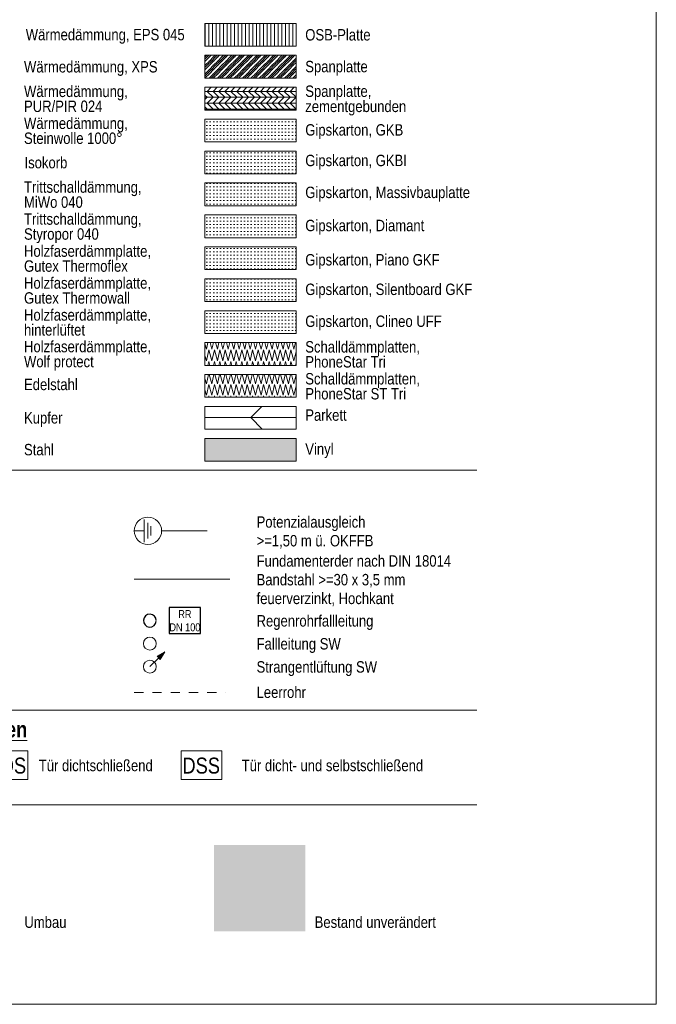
# Model space of a CAD drawing. Header units: metres. Extents: x -89 to 754, y -195 to 69.
# Tile 312 of 327: x 733 to 740, y -195 to -184. Entities that reach past the tile are written whole.
import ezdxf

# ---------------------------------------------------------------- set-up
doc = ezdxf.new("R2010")
doc.units = ezdxf.units.M
doc.header["$MEASUREMENT"] = 0
doc.linetypes.add('Strichlinie_ eng', pattern=[0.115, 0.075, -0.04])
for name, color, linetype in [('00 Linien_Kreise_Splines', 7, 'Continuous'), ('00 Schraffuren', 7, 'Continuous'), ('50 Elektro', 7, 'Continuous'), ('Neubau_00 Schraffuren', 7, 'Continuous'), ('Neubau_80 Raum Einfärbungen', 7, 'Continuous'), ('Neubau_90 Allgemein Beschriftung', 7, 'Continuous')]:
    doc.layers.add(name, color=color, linetype=linetype)
doc.styles.add('ERSTELLTER_STIL_2', font='ARIALN.TTF')
doc.styles.add('ERSTELLTER_STIL_3', font='ARIALN.TTF')
doc.linetypes.add('Unterbrechungslinie', pattern='A,0,[6,995_ARC_230 ERW_GR_EG_2607291.Shx,S=0.00784,R=0,X=0,Y=0],-0.987779,0', length=0.987779)
pattern_1 = [(0, (711.816493, -194.516433), (0, 0.0375), [0, -0.0375])]

# ---------------------------------------------------------------- blocks, each defined once
blk = doc.blocks.new('*X914', base_point=(711.816, -194.516))
at = {"layer": 'Neubau_00 Schraffuren', "color": 8, "linetype": 'Continuous', "lineweight": 18}
for p, q in [((734.949, -187.712), (734.972, -187.611)), ((734.981, -187.611), (735.009, -187.712)), ((735.009, -187.712), (735.032, -187.611)), ((735.041, -187.611), (735.069, -187.712)), ((735.069, -187.712), (735.092, -187.611)), ((735.101, -187.611), (735.129, -187.712)), ((735.129, -187.712), (735.152, -187.611)), ((735.161, -187.611), (735.189, -187.712)), ((735.189, -187.712), (735.212, -187.611)), ((735.221, -187.611), (735.249, -187.712)), ((735.249, -187.712), (735.272, -187.611)), ((735.281, -187.611), (735.309, -187.712)), ((735.309, -187.712), (735.332, -187.611)), ((735.341, -187.611), (735.369, -187.712)), ((735.369, -187.712), (735.392, -187.611)), ((735.401, -187.611), (735.429, -187.712)), ((735.429, -187.712), (735.452, -187.611)), ((735.461, -187.611), (735.489, -187.712)), ((735.489, -187.712), (735.512, -187.611)), ((735.521, -187.611), (735.549, -187.712)), ((735.549, -187.712), (735.572, -187.611)), ((735.581, -187.611), (735.609, -187.712)), ((735.609, -187.712), (735.632, -187.611)), ((735.641, -187.611), (735.669, -187.712)), ((735.669, -187.712), (735.692, -187.611)), ((735.701, -187.611), (735.729, -187.712)), ((735.729, -187.712), (735.752, -187.611)), ((735.761, -187.611), (735.789, -187.712)), ((735.789, -187.712), (735.812, -187.611)), ((735.821, -187.611), (735.849, -187.712)), ((735.849, -187.712), (735.872, -187.611)), ((735.881, -187.611), (735.909, -187.712)), ((735.909, -187.712), (735.932, -187.611)), ((734.933, -187.653), (734.949, -187.712)), ((734.949, -187.838), (734.976, -187.719)), ((734.976, -187.719), (735.009, -187.838)), ((735.009, -187.838), (735.036, -187.719)), ((735.036, -187.719), (735.069, -187.838)), ((735.069, -187.838), (735.096, -187.719)), ((735.096, -187.719), (735.129, -187.838)), ((735.129, -187.838), (735.156, -187.719)), ((735.156, -187.719), (735.189, -187.838)), ((735.189, -187.838), (735.216, -187.719)), ((735.216, -187.719), (735.249, -187.838)), ((735.249, -187.838), (735.276, -187.719)), ((735.276, -187.719), (735.309, -187.838)), ((735.309, -187.838), (735.336, -187.719)), ((735.336, -187.719), (735.369, -187.838)), ((735.369, -187.838), (735.396, -187.719)), ((735.396, -187.719), (735.429, -187.838)), ((735.429, -187.838), (735.456, -187.719)), ((735.456, -187.719), (735.489, -187.838)), ((735.489, -187.838), (735.516, -187.719)), ((735.516, -187.719), (735.549, -187.838)), ((735.549, -187.838), (735.576, -187.719)), ((735.576, -187.719), (735.609, -187.838)), ((735.609, -187.838), (735.636, -187.719)), ((735.636, -187.719), (735.669, -187.838)), ((735.669, -187.838), (735.696, -187.719)), ((735.696, -187.719), (735.729, -187.838)), ((735.729, -187.838), (735.756, -187.719)), ((735.756, -187.719), (735.789, -187.838)), ((735.789, -187.838), (735.816, -187.719)), ((735.816, -187.719), (735.849, -187.838)), ((735.849, -187.838), (735.876, -187.719)), ((735.876, -187.719), (735.909, -187.838)), ((735.909, -187.838), (735.933, -187.735)), ((734.933, -187.779), (734.949, -187.838)), ((734.973, -187.861), (734.976, -187.845)), ((734.976, -187.845), (734.981, -187.861)), ((735.033, -187.861), (735.036, -187.845)), ((735.036, -187.845), (735.041, -187.861)), ((735.093, -187.861), (735.096, -187.845)), ((735.096, -187.845), (735.101, -187.861)), ((735.153, -187.861), (735.156, -187.845)), ((735.156, -187.845), (735.161, -187.861)), ((735.213, -187.861), (735.216, -187.845)), ((735.216, -187.845), (735.221, -187.861)), ((735.273, -187.861), (735.276, -187.845)), ((735.276, -187.845), (735.281, -187.861)), ((735.333, -187.861), (735.336, -187.845)), ((735.336, -187.845), (735.341, -187.861)), ((735.393, -187.861), (735.396, -187.845)), ((735.396, -187.845), (735.401, -187.861)), ((735.453, -187.861), (735.456, -187.845)), ((735.456, -187.845), (735.461, -187.861)), ((735.513, -187.861), (735.516, -187.845)), ((735.516, -187.845), (735.521, -187.861)), ((735.573, -187.861), (735.576, -187.845)), ((735.576, -187.845), (735.581, -187.861)), ((735.633, -187.861), (735.636, -187.845)), ((735.636, -187.845), (735.641, -187.861)), ((735.693, -187.861), (735.696, -187.845)), ((735.696, -187.845), (735.701, -187.861)), ((735.753, -187.861), (735.756, -187.845)), ((735.756, -187.845), (735.761, -187.861)), ((735.813, -187.861), (735.816, -187.845)), ((735.816, -187.845), (735.821, -187.861)), ((735.873, -187.861), (735.876, -187.845)), ((735.876, -187.845), (735.881, -187.861)), ((735.933, -187.861), (735.933, -187.861))]:
    blk.add_line(p, q, dxfattribs=at)
blk = doc.blocks.new('*X915', base_point=(711.816, -194.516))
at = {"layer": 'Neubau_00 Schraffuren', "color": 8, "linetype": 'Continuous', "lineweight": 18}
for p, q in [((734.933, -187.275), (734.949, -187.334)), ((734.949, -187.334), (734.966, -187.261)), ((734.989, -187.261), (735.009, -187.334)), ((735.009, -187.334), (735.026, -187.261)), ((735.049, -187.261), (735.069, -187.334)), ((735.069, -187.334), (735.086, -187.261)), ((735.109, -187.261), (735.129, -187.334)), ((735.129, -187.334), (735.146, -187.261)), ((735.169, -187.261), (735.189, -187.334)), ((735.189, -187.334), (735.206, -187.261)), ((735.229, -187.261), (735.249, -187.334)), ((735.249, -187.334), (735.266, -187.261)), ((735.289, -187.261), (735.309, -187.334)), ((735.309, -187.334), (735.326, -187.261)), ((735.349, -187.261), (735.369, -187.334)), ((735.369, -187.334), (735.386, -187.261)), ((735.409, -187.261), (735.429, -187.334)), ((735.429, -187.334), (735.446, -187.261)), ((735.469, -187.261), (735.489, -187.334)), ((735.489, -187.334), (735.506, -187.261)), ((735.529, -187.261), (735.549, -187.334)), ((735.549, -187.334), (735.566, -187.261)), ((735.589, -187.261), (735.609, -187.334)), ((735.609, -187.334), (735.626, -187.261)), ((735.649, -187.261), (735.669, -187.334)), ((735.669, -187.334), (735.686, -187.261)), ((735.709, -187.261), (735.729, -187.334)), ((735.729, -187.334), (735.746, -187.261)), ((735.769, -187.261), (735.789, -187.334)), ((735.789, -187.334), (735.806, -187.261)), ((735.829, -187.261), (735.849, -187.334)), ((735.849, -187.334), (735.866, -187.261)), ((735.889, -187.261), (735.909, -187.334)), ((735.909, -187.334), (735.926, -187.261)), ((734.933, -187.401), (734.949, -187.46)), ((734.949, -187.46), (734.976, -187.341)), ((734.976, -187.341), (735.009, -187.46)), ((735.009, -187.46), (735.036, -187.341)), ((735.036, -187.341), (735.069, -187.46)), ((735.069, -187.46), (735.096, -187.341)), ((735.096, -187.341), (735.129, -187.46)), ((735.129, -187.46), (735.156, -187.341)), ((735.156, -187.341), (735.189, -187.46)), ((735.189, -187.46), (735.216, -187.341)), ((735.216, -187.341), (735.249, -187.46)), ((735.249, -187.46), (735.276, -187.341)), ((735.276, -187.341), (735.309, -187.46)), ((735.309, -187.46), (735.336, -187.341)), ((735.336, -187.341), (735.369, -187.46)), ((735.369, -187.46), (735.396, -187.341)), ((735.396, -187.341), (735.429, -187.46)), ((735.429, -187.46), (735.456, -187.341)), ((735.456, -187.341), (735.489, -187.46)), ((735.489, -187.46), (735.516, -187.341)), ((735.516, -187.341), (735.549, -187.46)), ((735.549, -187.46), (735.576, -187.341)), ((735.576, -187.341), (735.609, -187.46)), ((735.609, -187.46), (735.636, -187.341)), ((735.636, -187.341), (735.669, -187.46)), ((735.669, -187.46), (735.696, -187.341)), ((735.696, -187.341), (735.729, -187.46)), ((735.729, -187.46), (735.756, -187.341)), ((735.756, -187.341), (735.789, -187.46)), ((735.789, -187.46), (735.816, -187.341)), ((735.816, -187.341), (735.849, -187.46)), ((735.849, -187.46), (735.876, -187.341)), ((735.876, -187.341), (735.909, -187.46)), ((735.909, -187.46), (735.933, -187.357)), ((734.966, -187.511), (734.976, -187.467)), ((734.976, -187.467), (734.988, -187.511)), ((735.026, -187.511), (735.036, -187.467)), ((735.036, -187.467), (735.048, -187.511)), ((735.086, -187.511), (735.096, -187.467)), ((735.096, -187.467), (735.108, -187.511)), ((735.146, -187.511), (735.156, -187.467)), ((735.156, -187.467), (735.168, -187.511)), ((735.206, -187.511), (735.216, -187.467)), ((735.216, -187.467), (735.228, -187.511)), ((735.266, -187.511), (735.276, -187.467)), ((735.276, -187.467), (735.288, -187.511)), ((735.326, -187.511), (735.336, -187.467)), ((735.336, -187.467), (735.348, -187.511)), ((735.386, -187.511), (735.396, -187.467)), ((735.396, -187.467), (735.408, -187.511)), ((735.446, -187.511), (735.456, -187.467)), ((735.456, -187.467), (735.468, -187.511)), ((735.506, -187.511), (735.516, -187.467)), ((735.516, -187.467), (735.528, -187.511)), ((735.566, -187.511), (735.576, -187.467)), ((735.576, -187.467), (735.588, -187.511)), ((735.626, -187.511), (735.636, -187.467)), ((735.636, -187.467), (735.648, -187.511)), ((735.686, -187.511), (735.696, -187.467)), ((735.696, -187.467), (735.708, -187.511)), ((735.746, -187.511), (735.756, -187.467)), ((735.756, -187.467), (735.768, -187.511)), ((735.806, -187.511), (735.816, -187.467)), ((735.816, -187.467), (735.828, -187.511)), ((735.866, -187.511), (735.876, -187.467)), ((735.876, -187.467), (735.888, -187.511)), ((735.926, -187.511), (735.933, -187.483))]:
    blk.add_line(p, q, dxfattribs=at)

msp = doc.modelspace()

# ---------------------------------------------------------------- hatches: boundary and pattern name
at = {"layer": '00 Linien_Kreise_Splines', "linetype": 'Continuous', "lineweight": 18, "true_color": 0xa85100}
msp.add_hatch(color=34, dxfattribs=at).paths.add_polyline_path([(734.492, -190.651), (734.408, -190.699), (734.443, -190.735)])
at = {"layer": 'Neubau_00 Schraffuren', "linetype": 'Continuous', "lineweight": 18}
h = msp.add_hatch(dxfattribs=at)
h.set_pattern_fill('Holzwerkstoff_SN23_0002', color=8, style=0, pattern_type=2)
h.set_pattern_definition([(90, (711.816493, -194.516433), (-0.04, 0), [])])
h.paths.add_polyline_path([(734.933, -183.761), (735.933, -183.761), (735.933, -184.011), (734.933, -184.011)])
h = msp.add_hatch(dxfattribs=at)
h.set_pattern_fill('Metall_SM_0002', color=8, style=0, pattern_type=2)
h.set_pattern_definition([(45, (711.816493, -194.51643), (-0.04596194, 0.04596194), [0.065, 0]), (45, (711.79351, -194.51643), (-0.04596194, 0.04596194), [0.065, 0]), (45, (711.77053, -194.51643), (-0.04596194, 0.04596194), [0.065, 0])])
h.paths.add_polyline_path([(734.933, -184.111), (735.933, -184.111), (735.933, -184.361), (734.933, -184.361)])
h = msp.add_hatch(dxfattribs=at)
h.set_pattern_fill('Holzwerkstoff_Sperrholz__B1', color=8, style=0, pattern_type=2)
h.set_pattern_definition([(0, (711.816493, -194.51643), (0, 0.065), []), (45, (711.8165, -194.51643), (-0.13, 0.13), [0.0919239, -0.0919239]), (45, (711.8815, -194.51643), (-0.13, 0.13), [0.0919239, -0.0919239]), (45, (711.9465, -194.51643), (-0.13, 0.13), [0.0919239, -0.0919239]), (45, (712.0115, -194.51643), (-0.13, 0.13), [0.0919239, -0.0919239]), (315, (711.8165, -194.51643), (0.13, 0.13), [0.0919239, -0.0919239]), (315, (711.8815, -194.51643), (0.13, 0.13), [0.0919239, -0.0919239]), (315, (711.9465, -194.51643), (0.13, 0.13), [0.0919239, -0.0919239]), (315, (712.0115, -194.51643), (0.13, 0.13), [0.0919239, -0.0919239])])
h.paths.add_polyline_path([(734.933, -184.461), (735.933, -184.461), (735.933, -184.711), (734.933, -184.711)])
h = msp.add_hatch(dxfattribs=at)
h.set_pattern_fill('Gipskarton_0002', color=8, style=0, pattern_type=2)
h.set_pattern_definition(pattern_1)
h.paths.add_polyline_path([(734.933, -184.811), (735.933, -184.811), (735.933, -185.061), (734.933, -185.061)])
h = msp.add_hatch(dxfattribs=at)
h.set_pattern_fill('Gipskarton_0002', color=8, style=0, pattern_type=2)
h.set_pattern_definition(pattern_1)
h.paths.add_polyline_path([(734.933, -185.161), (735.933, -185.161), (735.933, -185.411), (734.933, -185.411)])
h = msp.add_hatch(dxfattribs=at)
h.set_pattern_fill('Gipskarton_0002', color=8, style=0, pattern_type=2)
h.set_pattern_definition(pattern_1)
h.paths.add_polyline_path([(734.933, -185.511), (735.933, -185.511), (735.933, -185.761), (734.933, -185.761)])
h = msp.add_hatch(dxfattribs=at)
h.set_pattern_fill('Gipskarton_0002', color=8, style=0, pattern_type=2)
h.set_pattern_definition(pattern_1)
h.paths.add_polyline_path([(734.933, -185.861), (735.933, -185.861), (735.933, -186.111), (734.933, -186.111)])
h = msp.add_hatch(dxfattribs=at)
h.set_pattern_fill('Gipskarton_0002', color=8, style=0, pattern_type=2)
h.set_pattern_definition(pattern_1)
h.paths.add_polyline_path([(734.933, -186.211), (735.933, -186.211), (735.933, -186.461), (734.933, -186.461)])
h = msp.add_hatch(dxfattribs=at)
h.set_pattern_fill('Gipskarton_0002', color=8, style=0, pattern_type=2)
h.set_pattern_definition(pattern_1)
h.paths.add_polyline_path([(734.933, -186.561), (735.933, -186.561), (735.933, -186.811), (734.933, -186.811)])
h = msp.add_hatch(dxfattribs=at)
h.set_pattern_fill('Gipskarton_0002', color=8, style=0, pattern_type=2)
h.set_pattern_definition(pattern_1)
h.paths.add_polyline_path([(734.933, -187.161), (735.933, -187.161), (735.933, -186.911), (734.933, -186.911)])
h = msp.add_hatch(dxfattribs=at)
h.set_pattern_fill('Holz_Parkett_1_0002', color=8, style=0, pattern_type=2)
h.set_pattern_definition([(0, (735.4327, -188.086), (0, 1.25), []), (45, (735.4327, -188.086), (-2.5, 2.5), [1.7678, -1.7678]), (45, (736.6827, -188.086), (-2.5, 2.5), [1.7678, -1.7678]), (45, (737.9327, -188.086), (-2.5, 2.5), [1.7678, -1.7678]), (45, (739.1827, -188.086), (-2.5, 2.5), [1.7678, -1.7678]), (315, (735.4327, -188.086), (2.5, 2.5), [1.7678, -1.7678]), (315, (736.6827, -188.086), (2.5, 2.5), [1.7678, -1.7678]), (315, (737.9327, -188.086), (2.5, 2.5), [1.7678, -1.7678]), (315, (739.1827, -188.086), (2.5, 2.5), [1.7678, -1.7678])])
h.paths.add_polyline_path([(734.933, -187.961), (735.933, -187.961), (735.933, -188.211), (734.933, -188.211)])
msp.add_hatch(color=8, dxfattribs=at).paths.add_polyline_path([(734.933, -188.561), (735.933, -188.561), (735.933, -188.311), (734.933, -188.311)])
at = {"layer": 'Neubau_80 Raum Einfärbungen', "linetype": 'Continuous', "lineweight": 0, "true_color": 0x2a303f}
msp.add_hatch(color=169, dxfattribs=at).paths.add_polyline_path([(735.033, -192.768), (736.033, -192.768), (736.033, -193.718), (735.033, -193.718)])

# ---------------------------------------------------------------- linework, layer by layer
at = {"layer": '00 Linien_Kreise_Splines', "color": 30, "linetype": 'Continuous', "lineweight": 18, "true_color": 0xff7300}
for p, q in [((739.882, -174.729), (739.882, -194.516)), ((739.882, -194.516), (727.114, -194.516))]:
    msp.add_line(p, q, dxfattribs=at)
at = {"layer": '00 Linien_Kreise_Splines', "color": 7, "linetype": 'Continuous', "lineweight": 13}
for p, q in [((737.916, -188.661), (728.666, -188.661)), ((728.666, -191.293), (737.916, -191.293)), ((728.666, -192.329), (737.916, -192.329))]:
    msp.add_line(p, q, dxfattribs=at)
at = {"layer": '00 Linien_Kreise_Splines', "color": 114, "linetype": 'Continuous', "lineweight": 18, "true_color": 0x00a851}
for p, q in [((734.268, -189.199), (734.268, -189.449)), ((734.308, -189.239), (734.308, -189.409)), ((734.158, -189.324), (734.268, -189.324)), ((734.341, -189.272), (734.341, -189.377)), ((734.458, -189.326), (734.958, -189.326))]:
    msp.add_line(p, q, dxfattribs=at)
at = {"layer": '00 Linien_Kreise_Splines', "color": 12, "linetype": 'Unterbrechungslinie', "lineweight": 18, "true_color": 0xcd0000}
msp.add_line((734.158, -189.855), (735.206, -189.855), dxfattribs=at)
at = {"layer": '00 Linien_Kreise_Splines', "color": 34, "linetype": 'Continuous', "lineweight": 18, "true_color": 0xa85100}
for p, q in [((734.492, -190.651), (734.408, -190.699)), ((734.492, -190.651), (734.443, -190.735)), ((734.329, -190.814), (734.426, -190.717)), ((734.443, -190.735), (734.408, -190.699))]:
    msp.add_line(p, q, dxfattribs=at)
at = {"layer": '00 Schraffuren', "color": 114, "linetype": 'Continuous', "lineweight": 18, "true_color": 0x00a851}
msp.add_circle((734.308, -189.325), 0.15, dxfattribs=at)
at = {"layer": '00 Schraffuren', "color": 34, "linetype": 'Continuous', "lineweight": 18, "true_color": 0xa85100}
for centre in [(734.329, -190.561), (734.329, -190.814)]:
    msp.add_circle(centre, 0.0707, dxfattribs=at)
at = {"layer": '00 Schraffuren', "color": 7, "linetype": 'Continuous', "lineweight": 25}
msp.add_arc((734.329, -190.309), 0.0707, 0, 354.6304, dxfattribs=at)
at = {"layer": '50 Elektro', "color": 190, "linetype": 'Strichlinie_ eng', "lineweight": 18, "true_color": 0x9900ff}
msp.add_line((734.158, -191.096), (735.158, -191.096), dxfattribs=at)
at = {"layer": 'Neubau_00 Schraffuren', "color": 7, "linetype": 'Continuous', "lineweight": 18, "flags": 128}
for points in [[(734.933, -183.761), (735.933, -183.761), (735.933, -184.011), (734.933, -184.011)], [(734.933, -184.111), (735.933, -184.111), (735.933, -184.361), (734.933, -184.361)], [(734.933, -184.461), (735.933, -184.461), (735.933, -184.711), (734.933, -184.711)], [(734.933, -184.811), (735.933, -184.811), (735.933, -185.061), (734.933, -185.061)], [(734.933, -185.161), (735.933, -185.161), (735.933, -185.411), (734.933, -185.411)], [(734.933, -185.511), (735.933, -185.511), (735.933, -185.761), (734.933, -185.761)], [(734.933, -185.861), (735.933, -185.861), (735.933, -186.111), (734.933, -186.111)], [(734.933, -186.211), (735.933, -186.211), (735.933, -186.461), (734.933, -186.461)], [(734.933, -186.561), (735.933, -186.561), (735.933, -186.811), (734.933, -186.811)], [(734.933, -187.161), (735.933, -187.161), (735.933, -186.911), (734.933, -186.911)], [(734.933, -187.261), (735.933, -187.261), (735.933, -187.511), (734.933, -187.511)], [(734.933, -187.611), (735.933, -187.611), (735.933, -187.861), (734.933, -187.861)], [(734.933, -187.961), (735.933, -187.961), (735.933, -188.211), (734.933, -188.211)], [(734.933, -188.561), (735.933, -188.561), (735.933, -188.311), (734.933, -188.311)]]:
    msp.add_lwpolyline(points, close=True, dxfattribs=at)
at = {"layer": 'Neubau_90 Allgemein Beschriftung', "color": 7, "linetype": 'Continuous', "lineweight": 25, "flags": 128}
msp.add_lwpolyline([(734.541, -190.45), (734.884, -190.45), (734.884, -190.167), (734.541, -190.167), (734.541, -190.45)], close=True, dxfattribs=at)
at = {"layer": 'Neubau_90 Allgemein Beschriftung', "color": 1, "linetype": 'Continuous', "lineweight": 18, "flags": 128}
for points in [[(732.679, -192.052), (732.99, -192.052), (732.99, -191.739), (732.679, -191.739), (732.679, -192.052)], [(734.671, -192.052), (735.118, -192.052), (735.118, -191.739), (734.671, -191.739), (734.671, -192.052)]]:
    msp.add_lwpolyline(points, close=True, dxfattribs=at)

# ---------------------------------------------------------------- block references
at = {"layer": 'Neubau_00 Schraffuren', "color": 8, "linetype": 'Continuous', "lineweight": 18}
for name in ['*X915', '*X914']:
    msp.add_blockref(name, (711.816, -194.516), dxfattribs=at)

# ---------------------------------------------------------------- texts
at = {"layer": 'Neubau_90 Allgemein Beschriftung', "color": 7, "linetype": 'Continuous', "lineweight": 13}
for s, insert, char_height, attachment_point, style in [('\\A1;{\\pqr;\\fArial Narrow|b0|i0|c0|p0;\\W1.000000;Wärmedämmung, EPS 04\\fArial Narrow|b0|i0|c0|p0;\\W1.000000;5}', (734.711, -183.984), 0.125, 9, 'ERSTELLTER_STIL_3'), ('\\A1;{\\pql;\\fArial Narrow|b0|i0|c0|p0;\\W1.000000;OSB-Platte}', (736.033, -183.887), 0.125, 4, 'ERSTELLTER_STIL_3'), ('\\A1;{\\pql;\\fArial Narrow|b0|i0|c0|p0;\\W1.000000;Wärmedämmung\\fArial Narrow|b0|i0|c0|p0;\\W1.000000;,\\fArial Narrow|b0|i0|c0|p0;\\W1.000000; XPS}', (732.949, -184.337), 0.125, 7, 'ERSTELLTER_STIL_3'), ('\\A1;{\\pql;\\fArial Narrow|b0|i0|c0|p0;\\W1.000000;Spanplatte}', (736.033, -184.253), 0.125, 4, 'ERSTELLTER_STIL_3'), ('\\A1;{\\pql;\\fArial Narrow|b0|i0|c0|p0;\\W1.000000;Gipskarton, \\fArial Narrow|b0|i0|c0|p0;\\W1.000000;GKB}', (736.033, -185.029), 0.125, 7, 'ERSTELLTER_STIL_3'), ('\\A1;{\\pqr;\\fArial Narrow|b0|i0|c0|p0;\\W1.000000;Isokorb}', (733.424, -185.352), 0.125, 9, 'ERSTELLTER_STIL_3'), ('\\A1;{\\pql;\\fArial Narrow|b0|i0|c0|p0;\\W1.000000;Gipskarton, \\fArial Narrow|b0|i0|c0|p0;\\W1.000000;GKBI}', (736.033, -185.364), 0.125, 7, 'ERSTELLTER_STIL_3'), ('\\A1;{\\pql;\\fArial Narrow|b0|i0|c0|p0;\\W1.000000;Gipskarton, \\fArial Narrow|b0|i0|c0|p0;\\W1.000000;Massivbauplatte}', (736.033, -185.714), 0.125, 7, 'ERSTELLTER_STIL_3'), ('\\A1;{\\pql;\\fArial Narrow|b0|i0|c0|p0;\\W1.000000;Gipskarton, \\fArial Narrow|b0|i0|c0|p0;\\W1.000000;Diamant}', (736.033, -186.077), 0.125, 7, 'ERSTELLTER_STIL_3'), ('\\A1;{\\pql;\\fArial Narrow|b0|i0|c0|p0;\\W1.000000;Gipskarton, \\fArial Narrow|b0|i0|c0|p0;\\W1.000000;Piano GKF}', (736.033, -186.453), 0.125, 7, 'ERSTELLTER_STIL_3'), ('\\A1;{\\pql;\\fArial Narrow|b0|i0|c0|p0;\\W1.000000;Gipskarton, \\fArial Narrow|b0|i0|c0|p0;\\W1.000000;Silentboard GKF}', (736.033, -186.777), 0.125, 7, 'ERSTELLTER_STIL_3'), ('\\A1;{\\pql;\\fArial Narrow|b0|i0|c0|p0;\\W1.000000;Gipskarton, Clineo\\fArial Narrow|b0|i0|c0|p0;\\W1.000000; UFF}', (736.033, -187.127), 0.125, 7, 'ERSTELLTER_STIL_3'), ('\\A1;{\\pql;\\fArial Narrow|b0|i0|c0|p0;\\W1.000000;Edelstahl}', (732.949, -187.784), 0.125, 7, 'ERSTELLTER_STIL_3'), ('\\A1;{\\pql;\\fArial Narrow|b0|i0|c0|p0;\\W1.000000;Kupfer}', (732.949, -188.186), 0.125, 7, 'ERSTELLTER_STIL_3'), ('\\A1;{\\pql;\\fArial Narrow|b0|i0|c0|p0;\\W1.000000;Parkett}', (736.033, -188.12), 0.125, 7, 'ERSTELLTER_STIL_3'), ('\\A1;{\\pql;\\fArial Narrow|b0|i0|c0|p0;\\W1.000000;Stahl}', (732.949, -188.499), 0.125, 7, 'ERSTELLTER_STIL_3'), ('\\A1;{\\pql;\\fArial Narrow|b0|i0|c0|p0;\\W1.000000;Vinyl}', (736.033, -188.528), 0.125, 7, 'ERSTELLTER_STIL_3'), ('\\A1;{\\pql;\\fArial Narrow|b0|i0|c0|p0;\\W1.000000;Regenrohrfallleitung}', (735.499, -190.412), 0.125, 7, 'ERSTELLTER_STIL_3'), ('\\A1;{\\pql;\\fArial Narrow|b0|i0|c0|p0;\\W1.000000;Fallleitung SW}', (735.499, -190.664), 0.125, 7, 'ERSTELLTER_STIL_3'), ('\\A1;{\\pql;\\fArial Narrow|b0|i0|c0|p0;\\W1.000000;Strangentlüftung SW}', (735.499, -190.917), 0.125, 7, 'ERSTELLTER_STIL_3'), ('\\A1;{\\pql;\\fArial Narrow|b0|i0|c0|p0;\\W1.000000;Leerrohr}', (735.499, -191.159), 0.125, 7, 'ERSTELLTER_STIL_3'), ('\\A1;{\\pql;\\fArial Narrow|b1|i0|c0|p0;\\L\\W1.000000;\\LB\\fArial Narrow|b1|i0|c0|p0;\\W1.000000;randschutztechnisch\\fArial Narrow|b1|i0|c0|p0;\\W1.000000; \\fArial Narrow|b1|i0|c0|p0;\\W1.000000;qualifizierte\\fArial Narrow|b1|i0|c0|p0;\\W1.000000; T\\fArial Narrow|b1|i0|c0|p0;\\W1.000000;üren}', (729.053, -191.415), 0.175, 1, 'ERSTELLTER_STIL_2'), ('\\A1;{\\pql;\\fArial Narrow|b0|i0|c0|p0;\\W1.000000;Tür dicht\\fArial Narrow|b0|i0|c0|p0;\\W1.000000;schließend}', (733.111, -191.962), 0.125, 7, 'ERSTELLTER_STIL_3'), ('\\A1;{\\pql;\\fArial Narrow|b0|i0|c0|p0;\\W1.000000;Tür dicht\\fArial Narrow|b0|i0|c0|p0;\\W1.000000;- und selbst\\fArial Narrow|b0|i0|c0|p0;\\W1.000000;schließend}', (735.336, -191.962), 0.125, 7, 'ERSTELLTER_STIL_3'), ('\\A1;{\\pql;\\fArial Narrow|b0|i0|c0|p0;\\W1.000000;Umbau}', (732.953, -193.68), 0.125, 7, 'ERSTELLTER_STIL_3'), ('\\A1;{\\pql;\\fArial Narrow|b0|i0|c0|p0;\\W1.000000;Bestand unverändert}', (736.136, -193.68), 0.125, 7, 'ERSTELLTER_STIL_3')]:
    msp.add_mtext(s, dxfattribs=dict(at, insert=insert, char_height=char_height, attachment_point=attachment_point, style=style))
at = {"layer": 'Neubau_90 Allgemein Beschriftung', "color": 7, "linetype": 'Continuous', "lineweight": 13, "char_height": 0.125, "style": 'ERSTELLTER_STIL_3'}
for s, insert, attachment_point, line_spacing_factor in [('\\A1;{\\pql;\\fArial Narrow|b0|i0|c0|p0;\\W1.000000;Wärmedämmung, \\P\\pql;\\fArial Narrow|b0|i0|c0|p0;\\W1.000000;PUR/PIR 024}', (732.949, -184.589), 4, 0.787266), ('\\A1;{\\pql;\\fArial Narrow|b0|i0|c0|p0;\\W1.000000;Spanplatte, \\P\\pql;\\fArial Narrow|b0|i0|c0|p0;\\W1.000000;zementgebunden}', (736.033, -184.771), 7, 0.797907), ('\\A1;{\\pql;\\fArial Narrow|b0|i0|c0|p0;\\W1.000000;Wärmedämmung, \\P\\pql;\\fArial Narrow|b0|i0|c0|p0;\\W1.000000;Steinwolle 1000°}', (732.949, -184.939), 4, 0.787266), ('\\A1;{\\pql;\\fArial Narrow|b0|i0|c0|p0;\\W1.000000;Trittschalldämmung, \\P\\pql;\\fArial Narrow|b0|i0|c0|p0;\\W1.000000;MiWo 040}', (732.949, -185.639), 4, 0.793435), ('\\A1;{\\pql;\\fArial Narrow|b0|i0|c0|p0;\\W1.000000;Trittschalldämmung, \\P\\pql;\\fArial Narrow|b0|i0|c0|p0;\\W1.000000;Styropor 040}', (732.949, -186.007), 4, 0.788961), ('\\A1;{\\pql;\\fArial Narrow|b0|i0|c0|p0;\\W1.000000;Holzfaserdämmplatte, \\P\\pql;\\fArial Narrow|b0|i0|c0|p0;\\W1.000000;Gutex Thermoflex}', (732.949, -186.486), 7, 0.787746), ('\\A1;{\\pql;\\fArial Narrow|b0|i0|c0|p0;\\W1.000000;Holzfaserdämmplatte, \\P\\pql;\\fArial Narrow|b0|i0|c0|p0;\\W1.000000;Gutex Thermowall}', (732.949, -186.836), 7, 0.787746), ('\\A1;{\\pql;\\fArial Narrow|b0|i0|c0|p0;\\W1.000000;Holzfaserdämmplatte, \\P\\pql;\\fArial Narrow|b0|i0|c0|p0;\\W1.000000;hinterlüftet}', (732.949, -187.186), 7, 0.787421), ('\\A1;{\\pql;\\fArial Narrow|b0|i0|c0|p0;\\W1.000000;Holzfaserdämmplatte, \\P\\pql;\\fArial Narrow|b0|i0|c0|p0;\\W1.000000;Wolf protect}', (732.949, -187.569), 7, 0.789193), ('\\A1;{\\pql;\\fArial Narrow|b0|i0|c0|p0;\\W1.000000;Schalldämmplatten, \\P\\pql;\\fArial Narrow|b0|i0|c0|p0;\\W1.000000;PhoneStar Tri}', (736.033, -187.536), 7, 0.78807), ('\\A1;{\\pql;\\fArial Narrow|b0|i0|c0|p0;\\W1.000000;Schalldämmplatten, \\P\\pql;\\fArial Narrow|b0|i0|c0|p0;\\W1.000000;PhoneStar ST Tri}', (736.033, -187.886), 7, 0.78807), ('\\A1;{\\pql;\\fArial Narrow|b0|i0|c0|p0;\\W1.000000;Potenzialausgleich \\P\\pql;\\fArial Narrow|b0|i0|c0|p0;\\W1.000000;>=1,50 m ü. OKFFB}', (735.499, -189.342), 4, 0.985434), ('\\A1;{\\pql;\\fArial Narrow|b0|i0|c0|p0;\\W1.000000;Fundamenterder nach DIN 18014\\P\\pql;\\fArial Narrow|b0|i0|c0|p0;\\W1.000000;Bandstahl >=30 x 3,5 mm\\P\\pql;\\fArial Narrow|b0|i0|c0|p0;\\W1.000000;feuerverzinkt, Hochkant}', (735.499, -189.872), 4, 0.98569)]:
    msp.add_mtext(s, dxfattribs=dict(at, insert=insert, attachment_point=attachment_point, line_spacing_factor=line_spacing_factor))
at = {"layer": 'Neubau_90 Allgemein Beschriftung', "color": 7, "linetype": 'Continuous', "lineweight": 25, "insert": (734.713, -190.311), "char_height": 0.0875, "attachment_point": 5, "line_spacing_factor": 0.992273, "style": 'ERSTELLTER_STIL_3'}
msp.add_mtext('\\A1;{\\pqc;\\fArial Narrow|b0|i0|c0|p0;\\W1.000000;RR\\P\\pqc;\\fArial Narrow|b0|i0|c0|p0;\\W1.000000;DN 100}', dxfattribs=at)
at = {"layer": 'Neubau_90 Allgemein Beschriftung', "color": 1, "linetype": 'Continuous', "lineweight": 18, "char_height": 0.175, "attachment_point": 7, "style": 'ERSTELLTER_STIL_3'}
for s, insert in [('\\A1;{\\pql;\\fArial Narrow|b0|i0|c0|p0;\\W1.000000;DS}', (732.694, -191.989)), ('\\A1;{\\pql;\\fArial Narrow|b0|i0|c0|p0;\\W1.000000;D\\fArial Narrow|b0|i0|c0|p0;\\W1.000000;S\\fArial Narrow|b0|i0|c0|p0;\\W1.000000;S}', (734.686, -191.989))]:
    msp.add_mtext(s, dxfattribs=dict(at, insert=insert))

doc.saveas('drawing.dxf')
